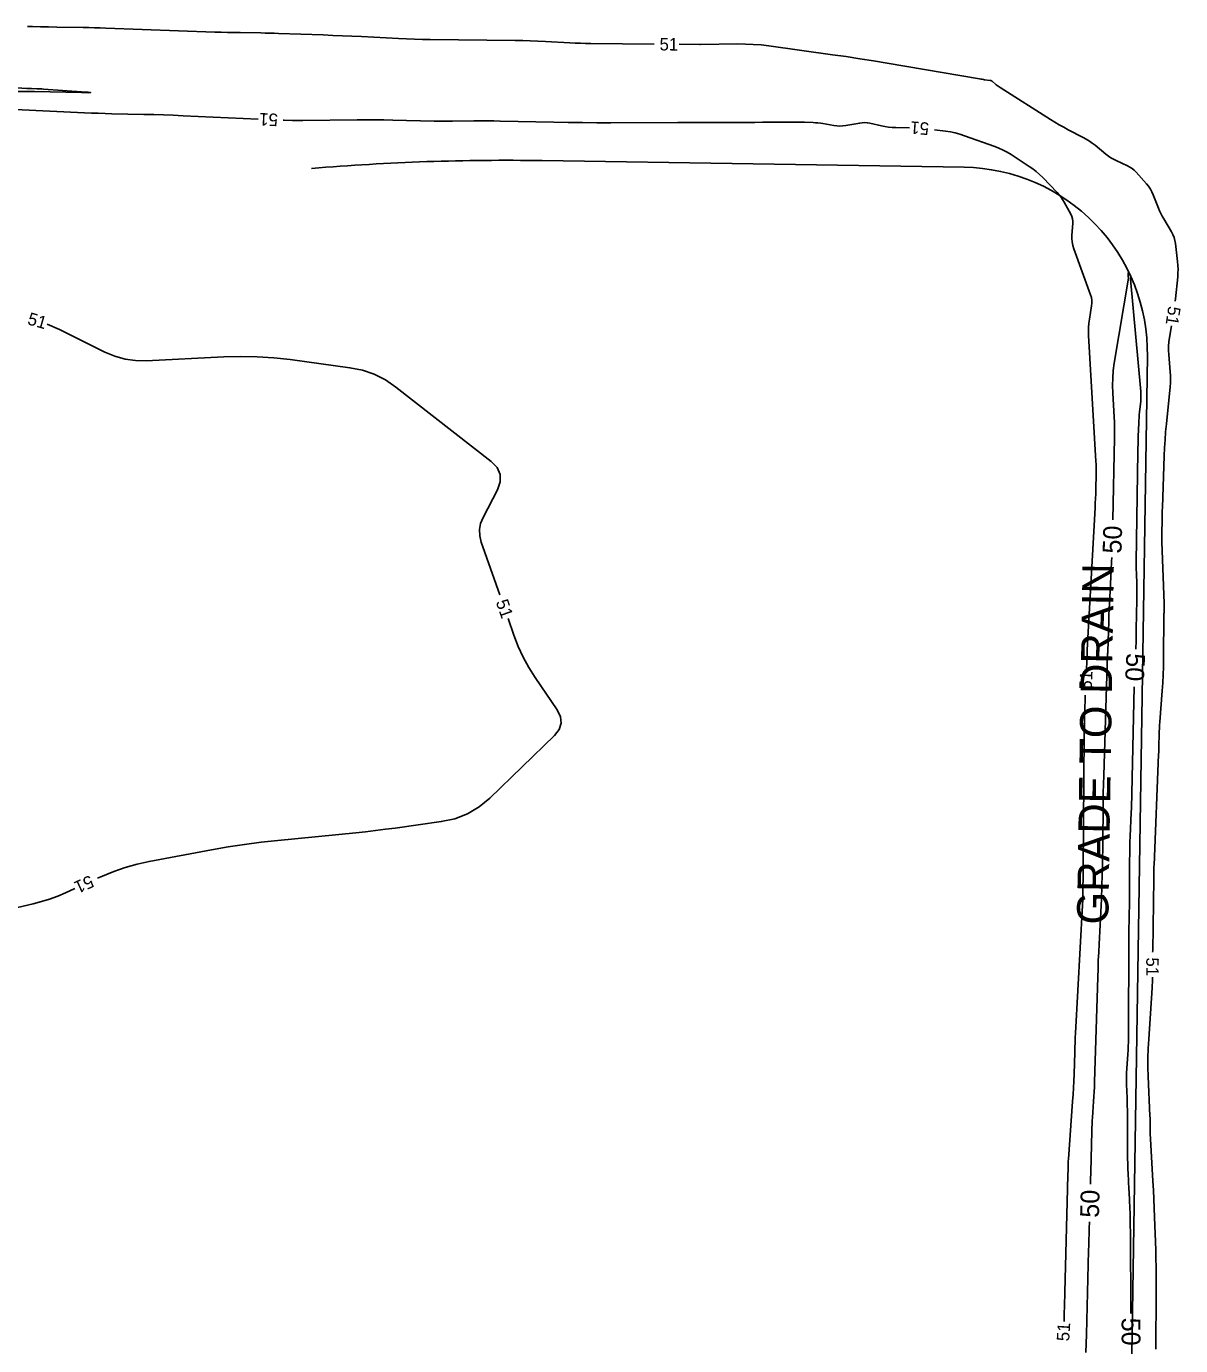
# Model space of a CAD drawing. Extents: x 2384780 to 2405861, y 547869 to 573706.
# Drawn here: x 2397544.3 to 2397728.4, y 553700.8 to 553911.2 of the extents above; entities that cross this region are included whole.
import ezdxf

# ---------------------------------------------------------------- set-up
doc = ezdxf.new("R2010")
doc.units = 0
for name, color, linetype in [('Breaklines', 7, 'Continuous'), ('Old_Level_60', 7, 'Continuous'), ('Old_Level_61', 7, 'Continuous')]:
    doc.layers.add(name, color=color, linetype=linetype)

msp = doc.modelspace()

# ---------------------------------------------------------------- linework, layer by layer
at = {"layer": 'Breaklines'}
for p, q in [((2397626.5675, 553889.83975), (2397693.8725, 553888.78425)), ((2397626.5675, 553889.83975), (2397693.8725, 553888.78425)), ((2397723.103, 553858.62225), (2397720.54125, 553695.28175))]:
    msp.add_line(p, q, dxfattribs=at)
for centre, radius, start, end in [((2397620.79643, 553521.88491), 368, 89.1014639, 94.8306889), ((2397620.79643, 553521.88491), 368, 89.1014639, 94.8306889), ((2397693.40681, 553859.08803), 29.69985, 359.1014611, 89.1015139)]:
    msp.add_arc(centre, radius, start, end, dxfattribs=at)
at = {"layer": 'Old_Level_60'}
for points in [[(2397544.48675, 553911.24425), (2397545.29075, 553911.21625), (2397546.58375, 553911.179), (2397547.877, 553911.15), (2397549.17075, 553911.129), (2397553.3965, 553911.073), (2397554.302, 553911.0585), (2397555.20725, 553911.0385), (2397556.1125, 553911.01325), (2397557.0175, 553910.98275), (2397574.3695, 553910.347), (2397575.3785, 553910.313), (2397576.3875, 553910.2845), (2397577.39675, 553910.26175), (2397578.40625, 553910.24475), (2397581.70375, 553910.1985), (2397582.41025, 553910.18675), (2397583.11675, 553910.171), (2397583.82325, 553910.1515), (2397584.5295, 553910.128), (2397591.666, 553909.87225), (2397593.19525, 553909.81475), (2397594.72425, 553909.75175), (2397596.25275, 553909.68325), (2397597.78125, 553909.6095), (2397603.681, 553909.31375), (2397604.9455, 553909.25675), (2397606.21025, 553909.2115), (2397607.47525, 553909.17875), (2397608.74075, 553909.158), (2397622.29525, 553909.002), (2397623.4945, 553908.9815), (2397624.693, 553908.9475), (2397625.89125, 553908.9), (2397627.089, 553908.83875), (2397631.0005, 553908.61725), (2397631.839, 553908.57475), (2397632.67775, 553908.54225), (2397633.51675, 553908.52), (2397634.35625, 553908.50775), (2397644.43625, 553908.42125)], [(2397648.43625, 553908.387), (2397651.70425, 553908.359), (2397651.719, 553908.359), (2397651.734, 553908.35875), (2397651.74875, 553908.35875), (2397651.7635, 553908.3585), (2397651.812, 553908.358), (2397651.82225, 553908.358), (2397651.8325, 553908.358), (2397651.843, 553908.358), (2397651.85325, 553908.35825), (2397657.7345, 553908.43825), (2397658.99325, 553908.4315), (2397660.24925, 553908.37775), (2397661.502, 553908.2765), (2397662.752, 553908.128), (2397672.90025, 553906.728), (2397675.0735, 553906.41925), (2397677.244, 553906.09325), (2397679.412, 553905.75025), (2397681.57725, 553905.38975), (2397696.3335, 553902.8735), (2397696.53475, 553902.83975), (2397696.73625, 553902.807), (2397696.938, 553902.77525), (2397697.14, 553902.74425), (2397698.032, 553902.6105), (2397698.05725, 553902.6065), (2397698.08225, 553902.60175), (2397698.10725, 553902.59675), (2397698.13225, 553902.591), (2397698.2135, 553902.57175), (2397698.2305, 553902.56675), (2397698.2465, 553902.56), (2397698.2615, 553902.55125), (2397698.27575, 553902.54075), (2397698.98975, 553901.94725), (2397699.14475, 553901.82275), (2397699.3035, 553901.7035), (2397699.466, 553901.58925), (2397699.632, 553901.48025), (2397707.65575, 553896.404), (2397708.352, 553895.9735), (2397709.0565, 553895.558), (2397709.76975, 553895.15725), (2397710.4915, 553894.77125), (2397712.86275, 553893.5345), (2397713.36275, 553893.25725), (2397713.846, 553892.95475), (2397714.313, 553892.6275), (2397714.76325, 553892.27525), (2397716.494, 553890.84775), (2397716.873, 553890.55525), (2397717.26875, 553890.28875), (2397717.68075, 553890.04875), (2397718.1095, 553889.83475), (2397719.94125, 553888.99375), (2397720.3205, 553888.79575), (2397720.67375, 553888.56225), (2397721.001, 553888.29325), (2397721.30175, 553887.989), (2397722.94775, 553886.147), (2397723.28025, 553885.74), (2397723.57225, 553885.30825), (2397723.82375, 553884.8515), (2397724.03475, 553884.37025), (2397724.84875, 553882.264), (2397725.0325, 553881.8175), (2397725.23575, 553881.38025), (2397725.45775, 553880.95225), (2397725.699, 553880.53375), (2397726.93075, 553878.501), (2397727.169, 553878.05675), (2397727.35625, 553877.59475), (2397727.49225, 553877.11525), (2397727.577, 553876.61825), (2397727.914, 553873.742), (2397727.9695, 553873.1255), (2397727.991, 553872.50875), (2397727.97875, 553871.89175), (2397727.93275, 553871.27475), (2397727.5755, 553867.76625), (2397727.537, 553867.4185)], [(2397581.3065, 553896.45425), (2397569.316, 553897.004), (2397567.7565, 553897.07075), (2397566.197, 553897.12775), (2397564.637, 553897.1755), (2397563.07675, 553897.2135), (2397557.97925, 553897.32225), (2397556.887, 553897.349), (2397555.795, 553897.38275), (2397554.70325, 553897.4235), (2397553.61175, 553897.471), (2397542.5595, 553897.98925)], [(2397685.13775, 553895.05225), (2397682.98675, 553895.10675), (2397682.40575, 553895.13525), (2397681.8285, 553895.1915), (2397681.25425, 553895.27525), (2397680.6835, 553895.38675), (2397678.82475, 553895.79575), (2397678.426, 553895.8635), (2397678.0265, 553895.89125), (2397677.62625, 553895.87875), (2397677.22525, 553895.8265), (2397675.00825, 553895.4275), (2397674.53325, 553895.36325), (2397674.058, 553895.34125), (2397673.58275, 553895.36175), (2397673.1075, 553895.42475), (2397671.3325, 553895.739), (2397670.9515, 553895.7995), (2397670.569, 553895.8465), (2397670.18525, 553895.88), (2397669.79975, 553895.89975), (2397668.398, 553895.94725), (2397668.0975, 553895.95625), (2397667.797, 553895.962), (2397667.4965, 553895.965), (2397667.196, 553895.96525), (2397661.699, 553895.942), (2397660.521, 553895.9375), (2397659.343, 553895.93425), (2397658.165, 553895.93225), (2397656.987, 553895.9315), (2397652.26175, 553895.93025), (2397651.24925, 553895.9295), (2397650.23675, 553895.92775), (2397649.224, 553895.92525), (2397648.2115, 553895.922), (2397637.55825, 553895.88175), (2397635.2785, 553895.8805), (2397632.99875, 553895.89325), (2397630.719, 553895.92), (2397628.43975, 553895.96125), (2397619.89425, 553896.1425), (2397618.84825, 553896.16025), (2397617.80225, 553896.17), (2397616.75625, 553896.171), (2397615.71025, 553896.16375), (2397612.293, 553896.1265), (2397611.56075, 553896.12175), (2397610.82875, 553896.123), (2397610.0965, 553896.1305), (2397609.36425, 553896.14425), (2397602.74125, 553896.29725), (2397601.322, 553896.324), (2397599.9025, 553896.33925), (2397598.483, 553896.34275), (2397597.0635, 553896.3345), (2397588.39575, 553896.248), (2397587.98625, 553896.2455), (2397587.5765, 553896.246), (2397587.167, 553896.24925), (2397586.75725, 553896.2555), (2397585.41925, 553896.281), (2397585.303, 553896.2835)], [(2397713.38125, 553808.59325), (2397713.3975, 553808.88825), (2397713.4125, 553809.1765), (2397713.4255, 553809.46475), (2397713.437, 553809.753), (2397713.44675, 553810.04125), (2397713.47575, 553810.98325), (2397713.4825, 553811.185), (2397713.49075, 553811.38675), (2397713.5, 553811.5885), (2397713.5105, 553811.79025), (2397714.76075, 553834.483), (2397714.79825, 553835.21875), (2397714.82925, 553835.9545), (2397714.85425, 553836.6905), (2397714.87275, 553837.427), (2397714.9235, 553839.83275), (2397714.92925, 553840.348), (2397714.92475, 553840.86325), (2397714.91, 553841.37825), (2397714.88525, 553841.89325), (2397713.7215, 553861.92775), (2397713.7015, 553862.58225), (2397713.71825, 553863.23475), (2397713.771, 553863.88525), (2397713.8605, 553864.534), (2397714.21175, 553866.64975), (2397714.258, 553867.1005), (2397714.2465, 553867.546), (2397714.17725, 553867.98625), (2397714.04975, 553868.421), (2397711.3855, 553875.791), (2397711.223, 553876.32275), (2397711.11775, 553876.86275), (2397711.069, 553877.4105), (2397711.0775, 553877.9665), (2397711.19775, 553879.796), (2397711.197, 553880.18225), (2397711.143, 553880.55675), (2397711.036, 553880.91975), (2397710.87575, 553881.27125), (2397709.81625, 553883.231), (2397709.57625, 553883.6415), (2397709.31, 553884.03275), (2397709.01725, 553884.4045), (2397708.6985, 553884.75725), (2397706.40025, 553887.133), (2397705.895, 553887.62675), (2397705.3645, 553888.08975), (2397704.80875, 553888.522), (2397704.2275, 553888.92325), (2397701.36175, 553890.78625), (2397700.738, 553891.16625), (2397700.09575, 553891.50825), (2397699.4345, 553891.81225), (2397698.75425, 553892.078), (2397693.95175, 553893.79675), (2397693.20575, 553894.0415), (2397692.45, 553894.245), (2397691.6845, 553894.40725), (2397690.909, 553894.5285), (2397689.12375, 553894.75875)], [(2397547.6375, 553863.77275), (2397549.59275, 553862.92325), (2397556.85875, 553859.30375), (2397558.43825, 553858.636), (2397560.063, 553858.1835), (2397561.73275, 553857.9465), (2397563.4475, 553857.925), (2397575.8295, 553858.53925), (2397578.48025, 553858.61), (2397581.126, 553858.559), (2397583.7665, 553858.38675), (2397586.40175, 553858.09275), (2397595.9205, 553856.80975), (2397597.90825, 553856.411), (2397599.7915, 553855.76425), (2397601.57075, 553854.87), (2397603.24575, 553853.72825), (2397618.44925, 553841.8695), (2397619.41025, 553840.883), (2397619.896, 553839.79325), (2397619.90675, 553838.60025), (2397619.44225, 553837.30375), (2397617.1495, 553832.9), (2397616.7635, 553831.94875), (2397616.5885, 553830.9825), (2397616.624, 553830.001), (2397616.87075, 553829.0045), (2397619.818, 553820.5975)], [(2397726.93875, 553863.46425), (2397726.619, 553861.61475), (2397726.52425, 553860.937), (2397726.47425, 553860.25725), (2397726.469, 553859.576), (2397726.5085, 553858.89275), (2397726.75775, 553856.13875), (2397726.79675, 553855.5485), (2397726.80725, 553854.95875), (2397726.78925, 553854.369), (2397726.74275, 553853.7795), (2397726.1295, 553847.84175), (2397726.009, 553846.5685), (2397725.9105, 553845.294), (2397725.8335, 553844.01775), (2397725.7785, 553842.74025), (2397725.49375, 553834.513), (2397725.47625, 553833.9685), (2397725.4615, 553833.42375), (2397725.44925, 553832.87925), (2397725.43975, 553832.3345), (2397725.4135, 553830.555), (2397725.41, 553830.17375), (2397725.4115, 553829.7925), (2397725.4175, 553829.41125), (2397725.42825, 553829.03025), (2397725.76375, 553819.225), (2397725.7685, 553819.04975), (2397725.77075, 553818.8745), (2397725.77075, 553818.69925), (2397725.768, 553818.524), (2397725.75525, 553817.95125), (2397725.75275, 553817.8285), (2397725.75075, 553817.706), (2397725.74925, 553817.58325), (2397725.748, 553817.4605), (2397725.68925, 553810.36925), (2397725.66725, 553809.08725), (2397725.623, 553807.8065), (2397725.556, 553806.5265), (2397725.4665, 553805.2475), (2397725.0775, 553800.30875), (2397725.04075, 553799.79475), (2397725.01125, 553799.28075), (2397724.98875, 553798.766), (2397724.97375, 553798.251), (2397724.93625, 553796.56825), (2397724.92725, 553796.20775), (2397724.9165, 553795.84725), (2397724.90425, 553795.48675), (2397724.89025, 553795.12625), (2397724.156, 553777.4455), (2397724.148, 553777.2295), (2397724.142, 553777.01325), (2397724.138, 553776.797), (2397724.136, 553776.58075), (2397724.1325, 553775.874), (2397724.1315, 553775.7225), (2397724.13025, 553775.57125), (2397724.1285, 553775.41975), (2397724.12625, 553775.2685), (2397723.94325, 553763.82725), (2397723.94025, 553763.61525)], [(2397552.02925, 553773.72075), (2397550.58225, 553773.066), (2397549.31575, 553772.52925), (2397548.02775, 553772.056), (2397546.718, 553771.64625), (2397545.38675, 553771.29975), (2397523.08375, 553766.069), (2397521.53725, 553765.737), (2397519.9815, 553765.465), (2397518.4165, 553765.25225), (2397516.842, 553765.0995), (2397511.68425, 553764.6975), (2397510.734, 553764.7595), (2397510.09375, 553765.11825), (2397509.76375, 553765.77375), (2397509.74375, 553766.72575), (2397513.39375, 553796.459), (2397513.81375, 553800.00425), (2397514.2035, 553803.553), (2397514.5635, 553807.10475), (2397514.89325, 553810.65975), (2397515.8545, 553821.5205)], [(2397621.14125, 553816.82275), (2397622.08175, 553814.14), (2397622.76775, 553812.3665), (2397623.56325, 553810.64825), (2397624.46825, 553808.985), (2397625.48275, 553807.37675), (2397628.97575, 553802.213), (2397629.5105, 553801.12875), (2397629.618, 553800.08925), (2397629.29825, 553799.094), (2397628.55125, 553798.1435), (2397618.23575, 553788.17675), (2397616.52825, 553786.75925), (2397614.66675, 553785.658), (2397612.65125, 553784.87325), (2397610.482, 553784.4045), (2397603.14475, 553783.39), (2397601.5715, 553783.1805), (2397599.99625, 553782.98625), (2397598.4195, 553782.8075), (2397596.84075, 553782.64425), (2397584.42625, 553781.422), (2397581.77025, 553781.13175), (2397579.122, 553780.78425), (2397576.48225, 553780.37975), (2397573.85025, 553779.9185), (2397563.9015, 553778.0635), (2397561.9835, 553777.64625), (2397560.101, 553777.11625), (2397558.254, 553776.4735), (2397556.44225, 553775.718), (2397555.67325, 553775.37)], [(2397709.80425, 553704.67775), (2397709.811, 553704.84325), (2397709.83175, 553705.48525), (2397709.8885, 553707.583), (2397709.90075, 553708.0325), (2397709.91275, 553708.482), (2397709.9245, 553708.9315), (2397709.936, 553709.381), (2397710.3565, 553725.81625), (2397710.3685, 553726.28925), (2397710.381, 553726.7625), (2397710.3935, 553727.2355), (2397710.4065, 553727.70875), (2397710.4485, 553729.25425), (2397710.45925, 553729.5855), (2397710.474, 553729.9165), (2397710.49225, 553730.247), (2397710.51425, 553730.57775), (2397711.181, 553739.794), (2397711.25325, 553740.87275), (2397711.314, 553741.95225), (2397711.36325, 553743.0325), (2397711.401, 553744.11325), (2397711.50575, 553747.6445), (2397711.53075, 553748.401), (2397711.5605, 553749.1575), (2397711.595, 553749.9135), (2397711.63425, 553750.6695), (2397712.76275, 553771.07525), (2397712.777, 553771.3625), (2397712.78775, 553771.65), (2397712.795, 553771.93775), (2397712.79875, 553772.2255), (2397712.806, 553773.1655), (2397712.808, 553773.367), (2397712.811, 553773.5685), (2397712.81525, 553773.76975), (2397712.8205, 553773.97125), (2397712.8615, 553775.4125), (2397712.8695, 553775.72125), (2397712.876, 553776.03025), (2397712.88075, 553776.339), (2397712.88375, 553776.648), (2397713.041, 553798.4195), (2397713.04975, 553799.27275), (2397713.06325, 553800.12575), (2397713.082, 553800.979), (2397713.10575, 553801.83175), (2397713.191, 553804.59775)], [(2397723.909, 553759.61525), (2397723.90875, 553759.56125), (2397723.9035, 553759.15025), (2397723.892, 553758.73975), (2397723.87425, 553758.32925), (2397723.85025, 553757.919), (2397723.3085, 553749.72675), (2397723.23025, 553748.23125), (2397723.193, 553746.735), (2397723.19675, 553745.2385), (2397723.2415, 553743.7415), (2397723.51475, 553737.481), (2397723.52875, 553737.1175), (2397723.53925, 553736.754), (2397723.5465, 553736.39025), (2397723.55, 553736.0265), (2397723.55575, 553734.83825), (2397723.5585, 553734.58375), (2397723.56475, 553734.32925), (2397723.57425, 553734.07475), (2397723.58725, 553733.8205), (2397723.9725, 553727.0805), (2397724.051, 553725.636), (2397724.122, 553724.191), (2397724.18475, 553722.746), (2397724.23975, 553721.30025), (2397724.42525, 553716.05775), (2397724.45075, 553715.252), (2397724.47075, 553714.44625), (2397724.48475, 553713.64025), (2397724.493, 553712.83425), (2397724.511, 553710.201), (2397724.51375, 553709.63675), (2397724.51425, 553709.0725), (2397724.5125, 553708.50825), (2397724.5085, 553707.944), (2397724.45175, 553701.634), (2397724.43625, 553700.28175)]]:
    msp.add_lwpolyline(points, dxfattribs=at)
at = {"layer": 'Old_Level_61'}
for points in [[(2397537.505, 553900.85625), (2397544.6305, 553900.87875), (2397544.728, 553900.8785), (2397544.82575, 553900.877), (2397544.92325, 553900.87425), (2397545.021, 553900.87025), (2397545.33975, 553900.85525), (2397545.408, 553900.85225), (2397545.4765, 553900.84975), (2397545.54475, 553900.8475), (2397545.613, 553900.846), (2397553.1325, 553900.6855), (2397554.19675, 553900.67175), (2397554.5525, 553900.69025), (2397554.19975, 553900.7415), (2397553.139, 553900.82525), (2397547.06175, 553901.25475), (2397546.79875, 553901.27175), (2397546.5355, 553901.28525), (2397546.272, 553901.29525), (2397546.0085, 553901.30225), (2397545.14725, 553901.319), (2397544.96275, 553901.3235), (2397544.77825, 553901.33025), (2397544.594, 553901.33875), (2397544.40975, 553901.3495), (2397536.97475, 553901.82)], [(2397721.28375, 553811.8905), (2397721.2955, 553813.29025), (2397721.3, 553813.73825), (2397721.306, 553814.186), (2397721.3135, 553814.63375), (2397721.3225, 553815.08175), (2397721.42675, 553819.8085), (2397721.43575, 553820.40425), (2397721.4365, 553821.00025), (2397721.4285, 553821.596), (2397721.4125, 553822.19175), (2397721.34575, 553824.13775), (2397721.334, 553824.555), (2397721.3275, 553824.972), (2397721.326, 553825.389), (2397721.32975, 553825.80625), (2397721.591, 553843.37825), (2397721.602, 553844.0075), (2397721.616, 553844.63675), (2397721.633, 553845.26575), (2397721.65325, 553845.89475), (2397721.7245, 553847.9495), (2397721.7435, 553848.3895), (2397721.77, 553848.829), (2397721.804, 553849.268), (2397721.84525, 553849.7065), (2397722.02875, 553851.48125), (2397722.05875, 553851.86175), (2397722.07025, 553852.24225), (2397722.0635, 553852.623), (2397722.03825, 553853.00375), (2397720.418, 553870.921), (2397720.41675, 553870.945), (2397720.41675, 553870.969), (2397720.41875, 553870.993), (2397720.422, 553871.017), (2397720.4355, 553871.095), (2397720.43825, 553871.11175), (2397720.44075, 553871.1285), (2397720.44275, 553871.14525), (2397720.44475, 553871.16225), (2397720.454, 553871.2545), (2397720.4555, 553871.27425), (2397720.456, 553871.294), (2397720.45525, 553871.31375), (2397720.4535, 553871.33375), (2397720.4455, 553871.401), (2397720.44325, 553871.41525), (2397720.43925, 553871.429), (2397720.434, 553871.44225), (2397720.427, 553871.45475), (2397720.15375, 553871.90575), (2397720.1075, 553871.9685), (2397720.0725, 553871.98475), (2397720.04875, 553871.95425), (2397720.0365, 553871.87725), (2397720.01075, 553871.4875), (2397720.01025, 553871.44875), (2397720.01375, 553871.41025), (2397720.021, 553871.3725), (2397720.0325, 553871.33525), (2397720.076, 553871.2145), (2397720.08375, 553871.1885), (2397720.08775, 553871.162), (2397720.0885, 553871.1355), (2397720.08575, 553871.1085), (2397717.8275, 553857.509), (2397717.666, 553856.336), (2397717.57025, 553855.1595), (2397717.5405, 553853.97925), (2397717.57625, 553852.79575), (2397717.80125, 553848.92375), (2397717.84125, 553848.09375), (2397717.86475, 553847.26375), (2397717.872, 553846.43325), (2397717.86275, 553845.6025), (2397717.58775, 553832.5305)], [(2397717.42425, 553826.533), (2397717.39625, 553825.873), (2397717.328, 553824.53225), (2397717.08675, 553820.15325), (2397717.038, 553819.21475), (2397716.99475, 553818.276), (2397716.95725, 553817.33725), (2397716.9255, 553816.398), (2397716.77675, 553811.55425), (2397716.76975, 553811.35225), (2397716.76175, 553811.15025), (2397716.7525, 553810.9485), (2397716.742, 553810.7465), (2397716.70575, 553810.08725), (2397716.6985, 553809.946), (2397716.692, 553809.8045), (2397716.6865, 553809.66325), (2397716.6815, 553809.52175), (2397716.1345, 553791.765), (2397716.096, 553790.386), (2397716.06575, 553789.007), (2397716.0435, 553787.62775), (2397716.0295, 553786.24825), (2397715.997, 553781.742), (2397715.98725, 553780.77625), (2397715.97275, 553779.81075), (2397715.95275, 553778.8455), (2397715.92775, 553777.88), (2397715.7645, 553772.15675), (2397715.7615, 553772.04275), (2397715.75925, 553771.92875), (2397715.7575, 553771.81475), (2397715.75625, 553771.70075), (2397715.7535, 553771.32825), (2397715.75225, 553771.2485), (2397715.75025, 553771.16875), (2397715.74725, 553771.089), (2397715.7435, 553771.00925), (2397715.40475, 553764.8825), (2397715.33625, 553763.5695), (2397715.27625, 553762.25625), (2397715.22475, 553760.9425), (2397715.1815, 553759.62825), (2397714.685, 553742.892), (2397714.6575, 553742.11125), (2397714.622, 553741.33075), (2397714.578, 553740.55075), (2397714.52575, 553739.77125), (2397714.34175, 553737.22525), (2397714.30525, 553736.67975), (2397714.275, 553736.13375), (2397714.251, 553735.58725), (2397714.233, 553735.04075), (2397714.05525, 553728.51625), (2397714.02175, 553727.27425), (2397714.004, 553726.6015)], [(2397720.474, 553705.93325), (2397720.38425, 553719.1285), (2397720.37725, 553719.791), (2397720.36575, 553720.45325), (2397720.34925, 553721.11575), (2397720.32825, 553721.77775), (2397720.25175, 553723.94075), (2397720.23425, 553724.40425), (2397720.214, 553724.8675), (2397720.19125, 553725.33075), (2397720.16625, 553725.794), (2397720.0195, 553728.35975), (2397719.99175, 553728.90975), (2397719.971, 553729.46), (2397719.9575, 553730.0105), (2397719.95125, 553730.561), (2397719.91625, 553737.792), (2397719.90975, 553738.439), (2397719.89725, 553739.086), (2397719.8785, 553739.7325), (2397719.8535, 553740.379), (2397719.76125, 553742.49075), (2397719.74775, 553742.94325), (2397719.74675, 553743.3955), (2397719.758, 553743.8475), (2397719.7815, 553744.29975), (2397719.9795, 553747.2945), (2397720.017, 553747.9365), (2397720.045, 553748.57875), (2397720.06275, 553749.22125), (2397720.071, 553749.86425), (2397720.15425, 553766.06825), (2397720.15925, 553766.83625), (2397720.16625, 553767.604), (2397720.1755, 553768.37175), (2397720.18675, 553769.1395), (2397720.22675, 553771.6475), (2397720.2345, 553772.185), (2397720.241, 553772.72225), (2397720.24575, 553773.25975), (2397720.24925, 553773.79725), (2397720.27075, 553778.26925), (2397720.27975, 553779.2275), (2397720.29775, 553780.1855), (2397720.32425, 553781.14325), (2397720.3595, 553782.101), (2397720.51275, 553785.79225), (2397720.54375, 553786.58325), (2397720.571, 553787.3745), (2397720.59425, 553788.16575), (2397720.61375, 553788.957), (2397720.992, 553805.89975)], [(2397713.84875, 553720.6035), (2397713.8205, 553719.49075), (2397713.798, 553718.62125), (2397713.77525, 553717.752), (2397713.752, 553716.8825), (2397713.72875, 553716.01325), (2397713.36475, 553702.61625), (2397713.3185, 553701.17225), (2397713.258, 553699.729)]]:
    msp.add_lwpolyline(points, dxfattribs=at)

# ---------------------------------------------------------------- texts
at = {"layer": 'Breaklines'}
msp.add_text('GRADE TO DRAIN', height=4.9999995, rotation=89.101475, dxfattribs=at).set_placement((2397716.8565, 553767.971))
at = {"layer": 'Old_Level_60'}
for rotation, p in [(359.5088056, (2397645.294, 553907.414)), (177.5557667, (2397584.48, 553897.31325)), (175.7900333, (2397688.34025, 553895.89225)), (344.0476389, (2397544.376, 553863.75275)), (261.3941944, (2397726.4545, 553866.70675)), (289.3187361, (2397619.16075, 553819.449)), (87.2754694, (2397714.2175, 553805.41625)), (204.3505306, (2397554.47175, 553775.924)), (269.5521806, (2397722.92825, 553762.75675)), (86.5479722, (2397710.62575, 553701.489))]:
    msp.add_text('51', height=2, rotation=rotation, dxfattribs=at).set_placement(p)
at = {"layer": 'Old_Level_61'}
for rotation, p in [(88.438325, (2397718.958, 553827.12925)), (267.2102639, (2397719.76, 553811.32725)), (88.5193861, (2397715.364, 553721.2025)), (270.0609528, (2397718.99125, 553705.29375))]:
    msp.add_text('50', height=3, rotation=rotation, dxfattribs=at).set_placement(p)

doc.saveas('drawing.dxf')
